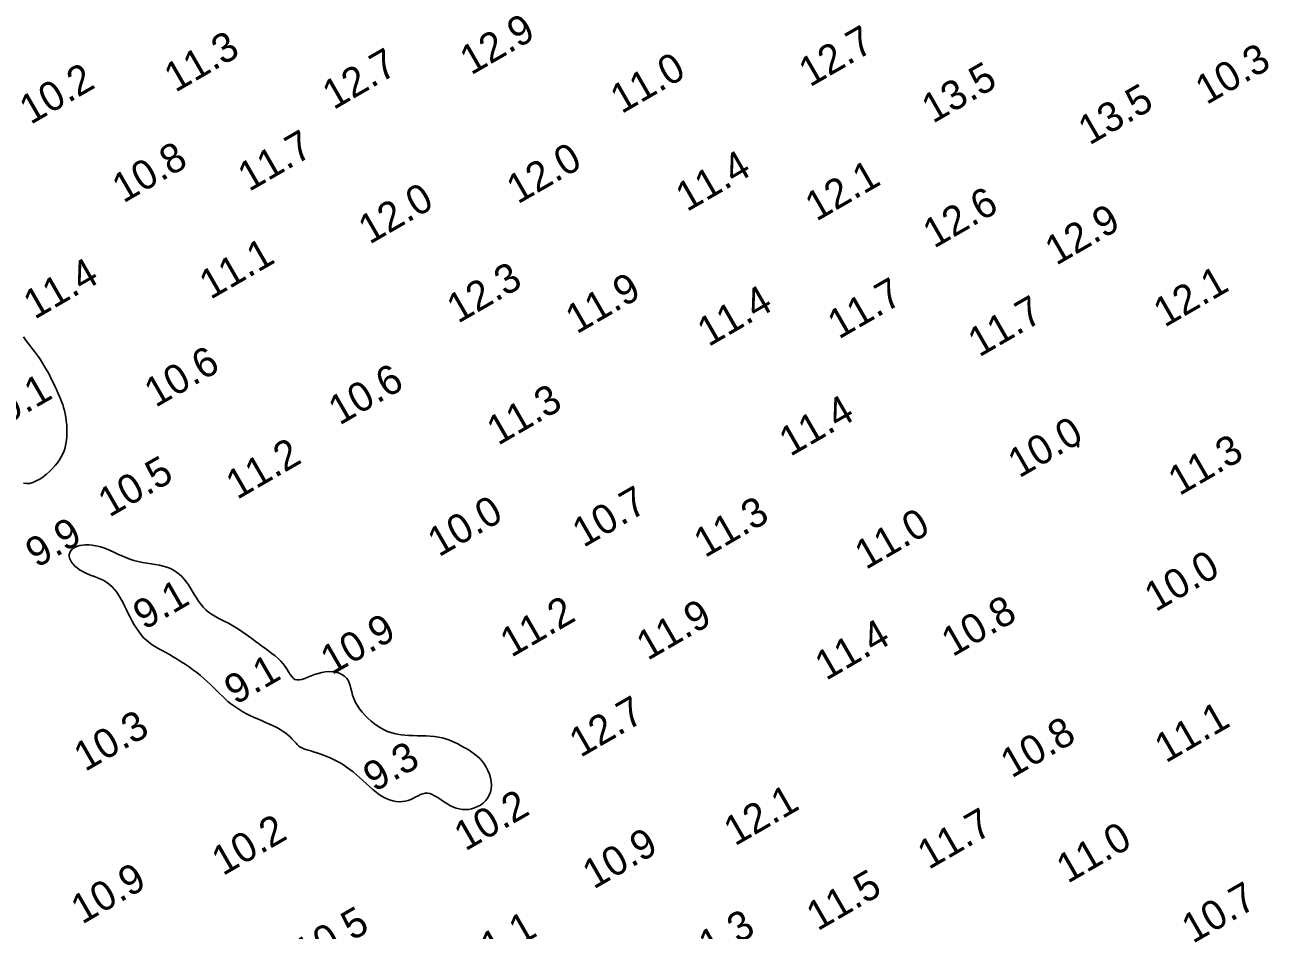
# Model space of a CAD drawing. Extents: x 3024098 to 3056816, y 418252 to 509144.
# Drawn here: x 3036317.9 to 3036529.9, y 419839.9 to 419994.1 of the extents above; entities that cross this region are included whole.
import ezdxf

# ---------------------------------------------------------------- set-up
doc = ezdxf.new("R2010")
doc.units = 0
doc.layers.add('V-CHAN-CONT-EL10', color=7, linetype='Continuous')
doc.layers.add('V-TOPO-SOUN-0911', color=7, linetype='Continuous')

msp = doc.modelspace()

# ---------------------------------------------------------------- linework, layer by layer
at = {"layer": 'V-CHAN-CONT-EL10'}
msp.add_lwpolyline([(3036317.63, 419916.03), (3036318.14, 419915.96), (3036318.68, 419916), (3036319.25, 419916.16), (3036319.83, 419916.42), (3036320.41, 419916.75), (3036320.99, 419917.14), (3036321.55, 419917.58), (3036322.08, 419918.05), (3036322.58, 419918.54), (3036323.02, 419919.03), (3036323.42, 419919.52), (3036323.78, 419920.01), (3036324.08, 419920.52), (3036324.35, 419921.04), (3036324.57, 419921.58), (3036324.74, 419922.14), (3036324.88, 419922.74), (3036324.98, 419923.36), (3036325.03, 419924.01), (3036325.06, 419924.68), (3036325.05, 419925.35), (3036325.01, 419926.01), (3036324.94, 419926.66), (3036324.86, 419927.29), (3036324.75, 419927.88), (3036324.63, 419928.44), (3036324.49, 419928.96), (3036324.33, 419929.47), (3036324.15, 419929.96), (3036323.96, 419930.44), (3036323.74, 419930.94), (3036323.51, 419931.46), (3036323.26, 419932), (3036322.99, 419932.59), (3036322.7, 419933.2), (3036322.38, 419933.84), (3036322.05, 419934.5), (3036321.69, 419935.17), (3036321.31, 419935.84), (3036320.9, 419936.51), (3036320.47, 419937.17), (3036320.01, 419937.82), (3036319.54, 419938.46), (3036319.06, 419939.08), (3036318.58, 419939.71), (3036318.11, 419940.33), (3036317.66, 419940.97)], dxfattribs=at)
for points in [[(3036497.39, 419922.18), (3036497.4, 419922.21), (3036497.41, 419922.26), (3036497.42, 419922.31), (3036497.43, 419922.38), (3036497.43, 419922.44), (3036497.44, 419922.51), (3036497.44, 419922.57), (3036497.44, 419922.63), (3036497.44, 419922.67), (3036497.44, 419922.71), (3036497.44, 419922.75), (3036497.43, 419922.77), (3036497.42, 419922.79), (3036497.41, 419922.8), (3036497.4, 419922.8), (3036497.38, 419922.8), (3036497.36, 419922.79), (3036497.34, 419922.78), (3036497.32, 419922.75), (3036497.3, 419922.72), (3036497.29, 419922.68), (3036497.27, 419922.64), (3036497.27, 419922.58), (3036497.27, 419922.52), (3036497.28, 419922.45), (3036497.29, 419922.39), (3036497.3, 419922.32), (3036497.32, 419922.26), (3036497.34, 419922.22), (3036497.36, 419922.18), (3036497.38, 419922.17)], [(3036370.49, 419868.96), (3036371.06, 419868.68), (3036371.61, 419868.37), (3036372.16, 419868.03), (3036372.71, 419867.67), (3036373.26, 419867.27), (3036373.8, 419866.85), (3036374.35, 419866.39), (3036374.91, 419865.9), (3036375.47, 419865.38), (3036376.03, 419864.86), (3036376.6, 419864.34), (3036377.16, 419863.84), (3036377.73, 419863.37), (3036378.31, 419862.95), (3036378.88, 419862.58), (3036379.45, 419862.28), (3036380.02, 419862.05), (3036380.59, 419861.89), (3036381.14, 419861.79), (3036381.68, 419861.75), (3036382.21, 419861.77), (3036382.71, 419861.84), (3036383.19, 419861.97), (3036383.65, 419862.14), (3036384.09, 419862.35), (3036384.5, 419862.56), (3036384.91, 419862.78), (3036385.31, 419862.97), (3036385.7, 419863.12), (3036386.09, 419863.21), (3036386.48, 419863.22), (3036386.88, 419863.15), (3036387.29, 419862.99), (3036387.71, 419862.78), (3036388.14, 419862.52), (3036388.58, 419862.23), (3036389.02, 419861.92), (3036389.48, 419861.61), (3036389.95, 419861.32), (3036390.42, 419861.07), (3036390.91, 419860.85), (3036391.4, 419860.67), (3036391.9, 419860.54), (3036392.41, 419860.45), (3036392.93, 419860.42), (3036393.45, 419860.45), (3036393.97, 419860.54), (3036394.49, 419860.7), (3036395.01, 419860.92), (3036395.5, 419861.19), (3036395.96, 419861.53), (3036396.37, 419861.92), (3036396.73, 419862.36), (3036397.02, 419862.85), (3036397.23, 419863.38), (3036397.35, 419863.96), (3036397.38, 419864.57), (3036397.33, 419865.2), (3036397.21, 419865.83), (3036397.03, 419866.46), (3036396.79, 419867.07), (3036396.5, 419867.66), (3036396.17, 419868.19), (3036395.8, 419868.68), (3036395.4, 419869.12), (3036394.97, 419869.52), (3036394.52, 419869.88), (3036394.06, 419870.21), (3036393.58, 419870.52), (3036393.1, 419870.81), (3036392.62, 419871.08), (3036392.13, 419871.35), (3036391.65, 419871.62), (3036391.15, 419871.86), (3036390.65, 419872.1), (3036390.12, 419872.31), (3036389.56, 419872.49), (3036388.97, 419872.65), (3036388.34, 419872.77), (3036387.67, 419872.86), (3036386.97, 419872.93), (3036386.24, 419872.97), (3036385.5, 419872.99), (3036384.76, 419873.01), (3036384.03, 419873.03), (3036383.31, 419873.06), (3036382.63, 419873.1), (3036381.98, 419873.17), (3036381.37, 419873.27), (3036380.79, 419873.39), (3036380.22, 419873.55), (3036379.67, 419873.75), (3036379.12, 419874), (3036378.58, 419874.29), (3036378.03, 419874.64), (3036377.47, 419875.03), (3036376.91, 419875.48), (3036376.35, 419875.97), (3036375.83, 419876.49), (3036375.33, 419877.04), (3036374.88, 419877.61), (3036374.49, 419878.19), (3036374.16, 419878.78), (3036373.92, 419879.36), (3036373.73, 419879.94), (3036373.58, 419880.5), (3036373.45, 419881.04), (3036373.32, 419881.55), (3036373.16, 419882.02), (3036372.96, 419882.46), (3036372.69, 419882.84), (3036372.34, 419883.17), (3036371.92, 419883.44), (3036371.43, 419883.66), (3036370.89, 419883.81), (3036370.31, 419883.9), (3036369.7, 419883.93), (3036369.08, 419883.9), (3036368.46, 419883.8), (3036367.84, 419883.63), (3036367.23, 419883.42), (3036366.65, 419883.19), (3036366.1, 419882.96), (3036365.57, 419882.75), (3036365.09, 419882.59), (3036364.64, 419882.5), (3036364.25, 419882.5), (3036363.91, 419882.6), (3036363.62, 419882.81), (3036363.35, 419883.1), (3036363.09, 419883.46), (3036362.83, 419883.87), (3036362.55, 419884.31), (3036362.25, 419884.78), (3036361.89, 419885.24), (3036361.49, 419885.7), (3036361.03, 419886.15), (3036360.53, 419886.59), (3036359.99, 419887.02), (3036359.43, 419887.44), (3036358.86, 419887.87), (3036358.28, 419888.29), (3036357.69, 419888.71), (3036357.12, 419889.13), (3036356.56, 419889.55), (3036355.99, 419889.97), (3036355.43, 419890.37), (3036354.87, 419890.77), (3036354.31, 419891.15), (3036353.74, 419891.51), (3036353.16, 419891.85), (3036352.58, 419892.16), (3036351.98, 419892.46), (3036351.39, 419892.76), (3036350.81, 419893.05), (3036350.25, 419893.36), (3036349.7, 419893.7), (3036349.19, 419894.06), (3036348.71, 419894.47), (3036348.27, 419894.92), (3036347.87, 419895.41), (3036347.49, 419895.94), (3036347.13, 419896.49), (3036346.79, 419897.04), (3036346.45, 419897.6), (3036346.12, 419898.16), (3036345.77, 419898.69), (3036345.4, 419899.2), (3036345.02, 419899.67), (3036344.61, 419900.12), (3036344.18, 419900.52), (3036343.71, 419900.89), (3036343.21, 419901.22), (3036342.67, 419901.5), (3036342.09, 419901.73), (3036341.46, 419901.92), (3036340.8, 419902.06), (3036340.11, 419902.19), (3036339.39, 419902.3), (3036338.66, 419902.41), (3036337.92, 419902.53), (3036337.19, 419902.67), (3036336.46, 419902.86), (3036335.75, 419903.09), (3036335.06, 419903.36), (3036334.38, 419903.65), (3036333.71, 419903.96), (3036333.06, 419904.26), (3036332.42, 419904.56), (3036331.78, 419904.83), (3036331.15, 419905.06), (3036330.53, 419905.25), (3036329.93, 419905.39), (3036329.33, 419905.48), (3036328.77, 419905.53), (3036328.23, 419905.54), (3036327.72, 419905.5), (3036327.25, 419905.42), (3036326.83, 419905.29), (3036326.46, 419905.14), (3036326.14, 419904.94), (3036325.87, 419904.72), (3036325.67, 419904.46), (3036325.53, 419904.19), (3036325.45, 419903.89), (3036325.44, 419903.58), (3036325.5, 419903.25), (3036325.64, 419902.92), (3036325.84, 419902.58), (3036326.1, 419902.25), (3036326.42, 419901.92), (3036326.79, 419901.6), (3036327.2, 419901.3), (3036327.65, 419901.02), (3036328.14, 419900.76), (3036328.65, 419900.53), (3036329.18, 419900.32), (3036329.73, 419900.11), (3036330.27, 419899.9), (3036330.81, 419899.68), (3036331.34, 419899.43), (3036331.85, 419899.14), (3036332.32, 419898.8), (3036332.76, 419898.4), (3036333.16, 419897.95), (3036333.54, 419897.46), (3036333.9, 419896.92), (3036334.23, 419896.34), (3036334.56, 419895.74), (3036334.88, 419895.12), (3036335.19, 419894.48), (3036335.51, 419893.83), (3036335.84, 419893.18), (3036336.18, 419892.54), (3036336.53, 419891.92), (3036336.89, 419891.31), (3036337.28, 419890.74), (3036337.69, 419890.2), (3036338.12, 419889.71), (3036338.59, 419889.27), (3036339.08, 419888.87), (3036339.59, 419888.5), (3036340.13, 419888.16), (3036340.7, 419887.83), (3036341.29, 419887.5), (3036341.9, 419887.17), (3036342.53, 419886.82), (3036343.18, 419886.44), (3036343.85, 419886.04), (3036344.52, 419885.62), (3036345.19, 419885.18), (3036345.86, 419884.72), (3036346.52, 419884.24), (3036347.17, 419883.75), (3036347.79, 419883.25), (3036348.38, 419882.74), (3036348.95, 419882.22), (3036349.5, 419881.71), (3036350.02, 419881.2), (3036350.54, 419880.69), (3036351.04, 419880.2), (3036351.53, 419879.73), (3036352.01, 419879.28), (3036352.49, 419878.86), (3036352.98, 419878.46), (3036353.47, 419878.09), (3036353.98, 419877.73), (3036354.5, 419877.39), (3036355.04, 419877.07), (3036355.62, 419876.76), (3036356.22, 419876.45), (3036356.86, 419876.15), (3036357.53, 419875.86), (3036358.21, 419875.57), (3036358.89, 419875.27), (3036359.56, 419874.98), (3036360.21, 419874.68), (3036360.82, 419874.38), (3036361.38, 419874.07), (3036361.89, 419873.75), (3036362.33, 419873.42), (3036362.73, 419873.1), (3036363.08, 419872.79), (3036363.39, 419872.48), (3036363.66, 419872.2), (3036363.89, 419871.94), (3036364.09, 419871.71), (3036364.27, 419871.52), (3036364.43, 419871.36), (3036364.59, 419871.22), (3036364.76, 419871.09), (3036364.95, 419870.98), (3036365.17, 419870.88), (3036365.44, 419870.77), (3036365.76, 419870.66), (3036366.15, 419870.54), (3036366.59, 419870.4), (3036367.08, 419870.24), (3036367.62, 419870.08), (3036368.17, 419869.89), (3036368.75, 419869.69), (3036369.33, 419869.47), (3036369.92, 419869.23)]]:
    msp.add_lwpolyline(points, close=True, dxfattribs=at)

# ---------------------------------------------------------------- texts
at = {"layer": 'V-TOPO-SOUN-0911'}
for s, p in [('12.9 ', (3036393.91, 419985.5)), ('11.3 ', (3036343.52, 419982.55)), ('12.7 ', (3036451.66, 419983.47)), ('10.3 ', (3036519.24, 419980.45)), ('12.7 ', (3036370.49, 419979.6)), ('11.0 ', (3036419.55, 419978.91)), ('10.2 ', (3036318.85, 419977.07)), ('13.5 ', (3036472.61, 419977.27)), ('13.5 ', (3036499.28, 419973.56)), ('11.7 ', (3036356.08, 419965.65)), ('10.8 ', (3036334.66, 419963.69)), ('12.0 ', (3036401.87, 419963.52)), ('11.4 ', (3036430.69, 419962.21)), ('12.1 ', (3036452.75, 419960.58)), ('12.0 ', (3036376.61, 419956.66)), ('12.6 ', (3036472.82, 419955.98)), ('12.9 ', (3036493.62, 419953.06)), ('11.1 ', (3036349.51, 419947.26)), ('11.4 ', (3036319.54, 419943.87)), ('12.3 ', (3036391.68, 419943.18)), ('12.1 ', (3036512.1, 419942.51)), ('11.9 ', (3036411.92, 419941.38)), ('11.7 ', (3036456.58, 419940.49)), ('11.4 ', (3036434.37, 419939.21)), ('11.7 ', (3036480.49, 419937.44)), ('10.6 ', (3036340.14, 419928.85)), ('10.6 ', (3036371.5, 419925.83)), ('9.1', (3036314.83, 419926.01)), ('11.3 ', (3036398.51, 419922.38)), ('11.4 ', (3036448.31, 419920.51)), ('10.0 ', (3036487.3, 419916.83)), ('11.2 ', (3036354.05, 419913.16)), ('11.3 ', (3036514.61, 419913.82)), ('10.5 ', (3036332.26, 419910.14)), ('10.7 ', (3036413.07, 419904.99)), ('10.0 ', (3036388.42, 419903.38)), ('11.3 ', (3036433.77, 419903.25)), ('9.9', (3036319.9, 419901.52)), ('11.0 ', (3036461.19, 419901.22)), ('10.0 ', (3036510.56, 419894.03)), ('9.1', (3036338.22, 419890.94)), ('11.2 ', (3036400.77, 419886.26)), ('11.9 ', (3036424, 419885.73)), ('10.8 ', (3036475.97, 419886.36)), ('10.9 ', (3036370.16, 419883.27)), ('11.4 ', (3036454.41, 419882.32)), ('9.1', (3036353.77, 419878.18)), ('12.7 ', (3036412.55, 419869.2)), ('11.1 ', (3036512.3, 419868.26)), ('10.3 ', (3036328.13, 419866.8)), ('10.8 ', (3036486.04, 419865.69)), ('9.3', (3036377.44, 419863.33)), ('10.2 ', (3036392.93, 419853.25)), ('12.1 ', (3036438.88, 419854.12)), ('10.2 ', (3036351.62, 419849.05)), ('11.7 ', (3036471.9, 419850.1)), ('10.9 ', (3036414.81, 419846.76)), ('11.0 ', (3036495.57, 419847.74)), ('10.9 ', (3036327.64, 419840.79)), ('11.5 ', (3036452.96, 419839.64)), ('10.7 ', (3036516.91, 419837.51)), ('10.5 ', (3036365.62, 419833.34)), ('11.1 ', (3036394.19, 419832.53)), ('11.3 ', (3036431.38, 419832.85))]:
    msp.add_text(s, height=5, rotation=30, dxfattribs=at).set_placement(p)

doc.saveas('drawing.dxf')
